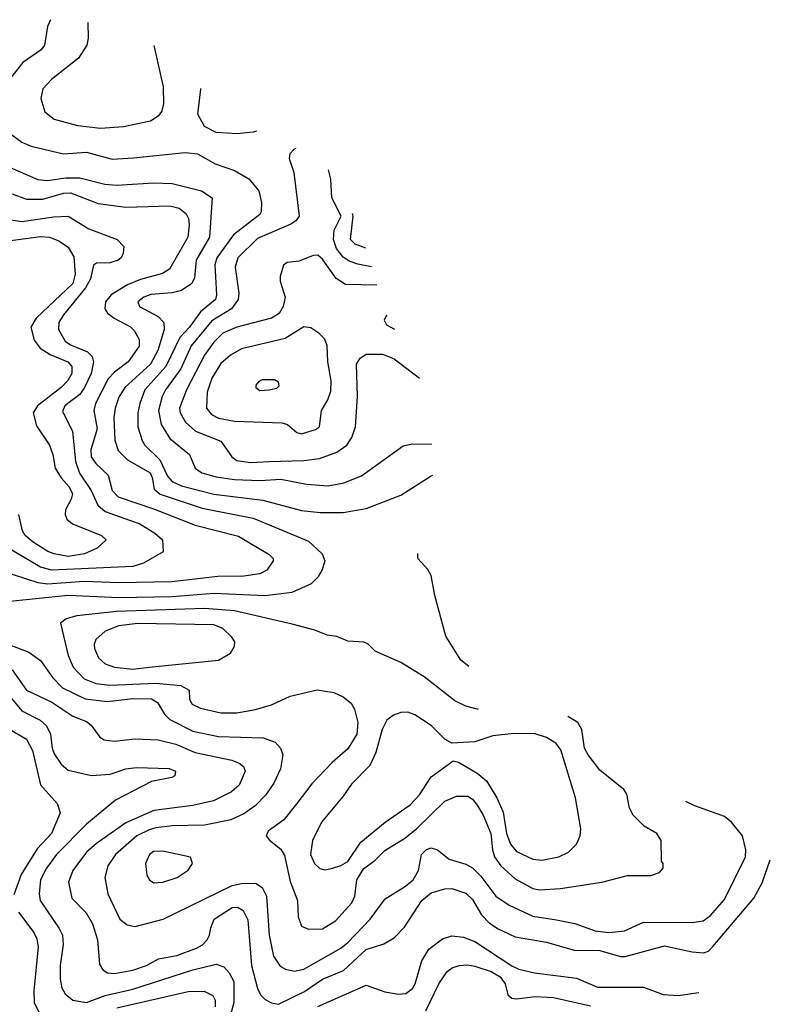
# Model space of a CAD drawing. Extents: x 997028 to 1115134, y 536408 to 618974.
# Tile 472 of 473: x 1088025 to 1091273, y 587387 to 591645. Entities that reach past the tile are written whole.
import ezdxf

# ---------------------------------------------------------------- set-up
doc = ezdxf.new("R2010")
doc.units = 0

msp = doc.modelspace()

# ---------------------------------------------------------------- linework, layer by layer
at = {"layer": '0CON10XD'}
for points in [[(1088159.1, 591645.4), (1088145.7, 591615.7), (1088132.5, 591535), (1088117.8, 591515), (1088039.2, 591460.8), (1087964.7, 591365)], [(1088320.7, 591633.3), (1088321.1, 591565), (1088315.6, 591535), (1088280.5, 591479.5), (1088162.9, 591387.1), (1088125, 591345.8), (1088116.5, 591305), (1088133.6, 591246.4), (1088175, 591215.5), (1088275, 591187.5), (1088375, 591176.2), (1088475, 591183.1), (1088591.7, 591208.3), (1088628.3, 591231.7), (1088641.1, 591248.9), (1088648.9, 591281.1), (1088647.3, 591355), (1088608.3, 591528.3), (1088607.6, 591533.5)], [(1089050.2, 591162.6), (1089035, 591159.2), (1088965, 591152.1), (1088875, 591157.1), (1088825, 591184), (1088796.2, 591236.2), (1088809.1, 591345), (1088809, 591347.8)], [(1087985, 591151.9), (1088035, 591115.4), (1088075, 591098.5), (1088215, 591065.3), (1088315, 591071.9), (1088425, 591042.7), (1088518.1, 591048.1), (1088740.9, 591070.9), (1088795, 591065.8), (1088871.3, 591021.3), (1088955, 590993.1), (1089016.9, 590956.9), (1089060, 590905), (1089072.1, 590855), (1089070.8, 590815), (1089065, 590802.5), (1088950.6, 590715), (1088878.1, 590615), (1088870, 590585), (1088877.5, 590455), (1088872.3, 590435), (1088808.4, 590381.6), (1088759.5, 590315), (1088718.7, 590271.3), (1088657.2, 590145), (1088567, 590045), (1088545.2, 589984.8), (1088537.1, 589945), (1088536.2, 589885), (1088554.7, 589825), (1088567.5, 589805), (1088631.4, 589741.4), (1088665, 589670.6), (1088685, 589647.9), (1088725, 589629.5), (1088865, 589593.7), (1089077.6, 589567.6), (1089245, 589522.2), (1089325, 589513.4), (1089425, 589513.3), (1089525, 589530.4), (1089675, 589588.5), (1089805, 589672.1), (1089812.4, 589674.7)], [(1089220.5, 591088.9), (1089212.9, 591085), (1089194.6, 591065.4), (1089191.4, 591045), (1089211.2, 590985), (1089234.5, 590795), (1089220, 590775), (1089198.8, 590761.2), (1089055, 590698.9), (1088969.7, 590615), (1088958.1, 590575), (1088972.9, 590462.9), (1088971.3, 590435), (1088941.9, 590395), (1088857.4, 590342.6), (1088767, 590235), (1088722.3, 590135), (1088656.2, 590045), (1088641.3, 590015), (1088626.5, 589955), (1088637.2, 589895), (1088674.5, 589834.5), (1088760.6, 589765), (1088784.3, 589705), (1088814, 589685), (1088875, 589668.1), (1088955, 589657.2), (1089065, 589652), (1089155, 589657.6), (1089265.7, 589635.7), (1089360.4, 589629.6), (1089427.2, 589642.8), (1089505, 589672.3), (1089685, 589801.9), (1089725, 589810.5), (1089805, 589810), (1089807.4, 589810.3)], [(1087940.5, 591025), (1088104.1, 590954.1), (1088145, 590949.8), (1088225, 590961.1), (1088285, 590961), (1088394.1, 590934.1), (1088445, 590929.3), (1088605, 590940), (1088685, 590936.7), (1088812.5, 590905), (1088858.1, 590875), (1088847.2, 590705), (1088789, 590605), (1088781.2, 590528.8), (1088770.9, 590505), (1088725.5, 590474.5), (1088685, 590464.4), (1088593.4, 590456.6), (1088562.2, 590445), (1088536.9, 590425), (1088544.4, 590405), (1088625, 590360.9), (1088649.1, 590335), (1088650.8, 590305), (1088622.8, 590215), (1088591.6, 590155), (1088480, 590055), (1088455, 590013.1), (1088437.8, 589965), (1088432.4, 589925), (1088437.2, 589827.2), (1088451.5, 589781.5), (1088492.2, 589742.2), (1088589.3, 589685), (1088598.8, 589665), (1088607.7, 589615), (1088633.4, 589593.4), (1088815, 589532.5), (1089035, 589489), (1089275, 589389.5), (1089334.3, 589335), (1089345.8, 589305), (1089334.3, 589265.7), (1089317.5, 589235), (1089286, 589205), (1089202.2, 589167.7), (1089087.2, 589152.8), (1088865, 589162.9), (1088685, 589149.3), (1088455, 589144.5), (1088235, 589155.2), (1087955, 589126.1)], [(1089547, 590575.9), (1089488.2, 590588.2), (1089450.8, 590600.8), (1089425, 590618.6), (1089395.5, 590655.5), (1089383, 590695), (1089385.5, 590734.5), (1089416.5, 590795), (1089375.7, 590875), (1089371.4, 590955), (1089361.1, 590996.6)], [(1087992.6, 590892.6), (1088055, 590869.3), (1088125, 590869.6), (1088215, 590894.5), (1088245, 590896.9), (1088365, 590849.8), (1088485, 590835.2), (1088675, 590840), (1088715, 590829.5), (1088745.2, 590805.2), (1088755.2, 590785.2), (1088758.7, 590758.7), (1088753.1, 590705), (1088673.8, 590566.2), (1088642.8, 590547.3), (1088548.2, 590521.8), (1088491.4, 590498.6), (1088421.1, 590455), (1088396.2, 590425), (1088393.3, 590395), (1088405.9, 590375.9), (1088434.2, 590354.3), (1088505, 590316.8), (1088521.2, 590301.2), (1088542, 590262), (1088542.7, 590232.7), (1088495.3, 590165), (1088435, 590120.5), (1088407.5, 590092.5), (1088354, 589985), (1088346.5, 589955), (1088360.2, 589875), (1088333.8, 589785), (1088335, 589754.4), (1088355.2, 589725.2), (1088408.2, 589675), (1088425, 589608.6), (1088451.6, 589581.6), (1088608.7, 589528.7), (1088785, 589458.4), (1088971.7, 589411.7), (1089105, 589332.5), (1089121.4, 589315), (1089122.5, 589305), (1089094.2, 589265), (1089065, 589249.1), (1088995, 589238.2), (1088883.1, 589236.9), (1088683.3, 589213.3), (1088455, 589209.8), (1088304.8, 589214.8), (1088145, 589203.4), (1088105, 589209), (1087945, 589261.6)], [(1087950.6, 590785), (1088035, 590773.2), (1088173.3, 590793.2), (1088235, 590795.3), (1088325, 590740.4), (1088446.7, 590695), (1088476.2, 590665), (1088473.3, 590635), (1088463.8, 590615), (1088451.2, 590605), (1088415, 590593.5), (1088357.3, 590592.7), (1088345, 590583.8), (1088331.3, 590525), (1088310.2, 590485), (1088215, 590369.1), (1088194.3, 590335), (1088193.2, 590305), (1088221.8, 590255), (1088245, 590239.3), (1088319, 590209), (1088338.3, 590188.2), (1088345.3, 590165.3), (1088334.8, 590115), (1088306.2, 590053.8), (1088285, 590024.7), (1088245, 589993.5), (1088221.2, 589975), (1088211.2, 589951.2), (1088253.8, 589865), (1088266.2, 589735), (1088283.7, 589683.7), (1088335, 589609.6), (1088362.9, 589545), (1088395, 589517.9), (1088544.8, 589464.8), (1088610, 589425), (1088643.1, 589395), (1088646.2, 589343.8), (1088560.5, 589295), (1088515, 589280.6), (1088165, 589263.9), (1088115, 589277.1), (1087908.6, 589398.6)], [(1089522.4, 590656.8), (1089477.3, 590675), (1089457.2, 590695), (1089468.2, 590795), (1089464.9, 590806.7)], [(1087965, 590686.8), (1088115, 590707), (1088155, 590704.7), (1088195, 590688.2), (1088235, 590661.3), (1088259.7, 590619.7), (1088265.7, 590545), (1088255.5, 590505), (1088097.3, 590355), (1088073.5, 590315), (1088088.7, 590258.7), (1088113.8, 590225), (1088156.8, 590196.8), (1088233.5, 590165), (1088250.8, 590145), (1088250.3, 590115), (1088233.9, 590085), (1088205, 590054.7), (1088102.2, 589975), (1088083.3, 589945), (1088098.7, 589888.7), (1088154.8, 589804.8), (1088168.4, 589765), (1088178.5, 589705), (1088204.3, 589664.3), (1088239.7, 589625), (1088253.2, 589595), (1088248.8, 589571.2), (1088223.4, 589525), (1088222, 589505), (1088229.2, 589485), (1088254.4, 589464.4), (1088380, 589415), (1088400, 589395), (1088360.2, 589359.8), (1088306.2, 589335), (1088235, 589324), (1088175, 589334.3), (1088147.8, 589345), (1088083.2, 589385), (1088048.5, 589415), (1088038.2, 589435), (1088022.3, 589505)], [(1089571.1, 590496.7), (1089435, 590499.6), (1089395, 590526.2), (1089335, 590610), (1089315, 590626.9), (1089295, 590625.6), (1089235, 590601.4), (1089182.5, 590595), (1089166.2, 590583.8), (1089152.5, 590535), (1089153.1, 590515), (1089174.6, 590445), (1089165.3, 590405), (1089148.2, 590375), (1089115, 590353.9), (1088965, 590315.7), (1088905, 590288.8), (1088865, 590251.2), (1088824.8, 590195), (1088746.6, 590045), (1088716.9, 589965), (1088719.4, 589945), (1088743.3, 589905), (1088785.8, 589865.8), (1088895, 589822.7), (1088943.2, 589755), (1088965, 589738.9), (1089025, 589729.4), (1089105, 589734.8), (1089255, 589738.6), (1089322.6, 589747.4), (1089397.5, 589775), (1089441.5, 589805), (1089462.4, 589837.6), (1089477.7, 589885), (1089486.7, 590015), (1089483.1, 590155), (1089498.7, 590181.3), (1089525, 590198.8), (1089595, 590198.8), (1089645, 590179.1), (1089755.8, 590095.3)], [(1089612.3, 590366.7), (1089602.9, 590345), (1089612.5, 590325), (1089646.5, 590306.4)], [(1089245, 589853.8), (1089305, 589872.2), (1089322.5, 589885), (1089331.1, 589955), (1089358.6, 590001.4), (1089372, 590038), (1089373.2, 590083.2), (1089359.1, 590165), (1089356, 590236), (1089344.6, 590264.6), (1089320.2, 590290.2), (1089285, 590312.5), (1089255, 590317.1), (1089173.4, 590266.6), (1088985, 590221.9), (1088937.1, 590195), (1088895, 590158.9), (1088857, 590095), (1088837.1, 590035), (1088833.5, 589965), (1088855, 589937.2), (1088885, 589921.4), (1088955, 589908.4), (1089161.5, 589901.5), (1089184.1, 589894.1), (1089225, 589860), (1089245, 589853.8)], [(1089065, 590042), (1089105, 590044.2), (1089137.7, 590052.3), (1089148.3, 590061.7), (1089145, 590077.5), (1089127.3, 590087.3), (1089075, 590087.5), (1089059.5, 590080.5), (1089046.7, 590065), (1089046.7, 590055), (1089065, 590042)], [(1089969.1, 588847.6), (1089934.5, 588875), (1089869.4, 588979.4), (1089821.1, 589155), (1089805, 589241.2), (1089792.8, 589264.8), (1089791.5, 589266.8), (1089748, 589315), (1089747.8, 589335.9)], [(1090009.5, 588662.6), (1090005, 588662.9), (1089955, 588675.4), (1089908.7, 588698.7), (1089775, 588803.1), (1089674.4, 588864.4), (1089563.9, 588913.9), (1089532.5, 588945), (1089515, 588953.3), (1089445, 588956.7), (1089397.3, 588977.3), (1089356.4, 588983.6), (1089302.5, 589005), (1089205, 589031.4), (1088955, 589087.8), (1088825, 589098.5), (1088444.1, 589085.9), (1088273.3, 589066.7), (1088226, 589054), (1088201.4, 589035), (1088235.8, 588895), (1088256.5, 588845), (1088304.5, 588794.5), (1088355.3, 588774.7), (1088415, 588766.7), (1088615, 588775.9), (1088723.3, 588765), (1088758, 588745), (1088760, 588705), (1088772, 588685), (1088807.4, 588667.4), (1088895, 588647.3), (1088965, 588647.2), (1089045, 588661.8), (1089115, 588682.5), (1089195, 588720), (1089312.7, 588747.3), (1089385, 588735.8), (1089425, 588717.1), (1089459.4, 588689.4), (1089473.7, 588663.7), (1089488.2, 588605), (1089483.6, 588555), (1089445, 588491.1), (1089377.5, 588432.5), (1089289.4, 588340.6), (1089225, 588254.4), (1089168.8, 588185), (1089100.5, 588135), (1089091.9, 588115), (1089106, 588096), (1089155, 588057.3), (1089170.8, 588030.8), (1089195, 587918), (1089227.3, 587835), (1089230.5, 587765), (1089244.3, 587725), (1089275, 587711.1), (1089335, 587713.3), (1089392.5, 587747.5), (1089462.9, 587825), (1089475.8, 587855), (1089484.7, 587925), (1089515, 587973.3), (1089561.7, 588008.2), (1089605, 588051.3), (1089691.8, 588105), (1089743.7, 588146.3), (1089865.5, 588265), (1089915, 588286.9), (1089965, 588286.8), (1089985, 588273.6), (1090005, 588248.5), (1090030.8, 588205), (1090063.7, 588125), (1090070.8, 588055), (1090080, 588025), (1090107.3, 587985), (1090169.3, 587929.3), (1090245, 587887.3), (1090275, 587882), (1090365, 587888), (1090544.5, 587914.5), (1090655, 587943.3), (1090755.8, 587944.2), (1090793, 587957), (1090810, 587975), (1090810, 587995), (1090802.5, 588005), (1090801.2, 588095), (1090782, 588125), (1090727, 588157), (1090680, 588205), (1090664, 588235), (1090652.5, 588295), (1090640, 588315), (1090535, 588400), (1090484.6, 588465), (1090469.2, 588495), (1090456.9, 588575), (1090440.8, 588605), (1090397, 588630.9)], [(1088515, 588836.3), (1088585, 588844.8), (1088885.3, 588874.7), (1088938.1, 588905), (1088954.4, 588935), (1088955.6, 588955), (1088943.5, 588975), (1088905, 589012.1), (1088865, 589028.6), (1088535, 589033.7), (1088455, 589023.9), (1088395, 589000.3), (1088354.6, 588965), (1088347.3, 588945), (1088348.7, 588925), (1088366.2, 588885), (1088395, 588858.7), (1088435, 588844.3), (1088515, 588836.3)], [(1087975, 588944.2), (1088065, 588909.1), (1088115, 588873.3), (1088168.3, 588798.3), (1088210, 588755), (1088308.3, 588708.3), (1088405, 588697), (1088515, 588709), (1088595, 588707.9), (1088621.9, 588691.9), (1088652, 588642), (1088675, 588617.9), (1088775, 588568.7), (1088885, 588544.8), (1089079.4, 588539.4), (1089130.7, 588520.7), (1089154.4, 588495), (1089163.3, 588465), (1089153.9, 588405), (1089125, 588343.1), (1089089, 588291), (1089044.8, 588245.2), (1088995, 588210.7), (1088939.2, 588185), (1088825, 588162), (1088685, 588158.9), (1088615, 588150), (1088585, 588141.9), (1088532.3, 588115), (1088439.3, 588035), (1088406.8, 587985), (1088393.1, 587935), (1088406.2, 587865), (1088459.2, 587755), (1088490.2, 587730.2), (1088525, 587723.2), (1088645.8, 587754.2), (1088945, 587900.7), (1088985, 587909.5), (1089045, 587910.8), (1089075, 587891.5), (1089093.6, 587855), (1089104.4, 587685), (1089124.1, 587595), (1089152.2, 587552.2), (1089175, 587537.9), (1089215, 587530.3), (1089255, 587537.9), (1089415, 587630), (1089445, 587653.5), (1089541.1, 587755), (1089607.4, 587842.6), (1089695, 587897.1), (1089727.5, 587925), (1089750.7, 587965), (1089763.2, 588035), (1089785, 588056.6), (1089805, 588063.3), (1089832.9, 588055), (1089884.2, 588015), (1089955, 587993.3), (1089985, 587976.7), (1090021, 587941), (1090085, 587854.6), (1090143.5, 587815), (1090245, 587767.4), (1090347.7, 587752.3), (1090426.7, 587736.7), (1090515, 587704.3), (1090575, 587697.7), (1090642, 587705), (1090725, 587742.3), (1090935, 587740.3), (1090983, 587747), (1091015, 587770.8), (1091075, 587840.5), (1091165.9, 588025), (1091167.2, 588055), (1091152.1, 588115), (1091105, 588174.5), (1091075, 588198.2), (1090946, 588245), (1090908, 588263.1)], [(1087993.1, 588833.1), (1088055, 588745.9), (1088165, 588693.9), (1088255, 588633.4), (1088315, 588610.4), (1088335, 588594.5), (1088372.4, 588542.4), (1088390.7, 588530.7), (1088434.7, 588524.7), (1088525, 588534.7), (1088625, 588531), (1088701.5, 588511.5), (1088785.2, 588475.2), (1088943, 588443), (1088975, 588430), (1088993.3, 588415), (1089000.9, 588395), (1088974.5, 588335), (1088941.9, 588305), (1088863.9, 588266.1), (1088775, 588246.2), (1088605.5, 588224.5), (1088485, 588170.9), (1088357.7, 588082.3), (1088314.1, 588045), (1088254.6, 587965), (1088236.8, 587915), (1088250.4, 587845), (1088312.8, 587782.8), (1088340.3, 587735), (1088361.8, 587665), (1088370.8, 587560.8), (1088385, 587535.6), (1088405, 587522.5), (1088435, 587520), (1088515, 587533.8), (1088574.4, 587555), (1088626.5, 587583.5), (1088705, 587597.5), (1088790.5, 587629.5), (1088815.9, 587644.1), (1088836.2, 587665), (1088847.3, 587685), (1088852, 587718), (1088867.3, 587755), (1088945, 587804.7), (1088967.4, 587807.4), (1088992.2, 587792.2), (1089012.2, 587752.2), (1089028.9, 587555), (1089054.1, 587455), (1089067.9, 587427.9), (1089087.1, 587407.1), (1089115, 587392.5), (1089145, 587387.1), (1089258, 587442), (1089335, 587495.2), (1089426.9, 587533.1), (1089525, 587623.7), (1089601.4, 587648.6), (1089646, 587674), (1089689.7, 587720.3), (1089765.3, 587835), (1089805, 587868.1), (1089865, 587886.5), (1089895, 587887.1), (1089955, 587866.7), (1089985, 587839.5), (1090024.1, 587774.1), (1090058.2, 587738.2), (1090095, 587712.7), (1090169.1, 587679.1), (1090305, 587654.7), (1090425, 587621.2), (1090535, 587618.9), (1090625, 587593.1), (1090645, 587593.1), (1090815, 587639.4), (1090935, 587612.9), (1090985, 587608.8), (1091005, 587617.1), (1091024, 587636), (1091201.6, 587845), (1091237.5, 587912.5), (1091273.1, 588011.3)], [(1087955, 588750.7), (1088035, 588655.8), (1088113.6, 588615), (1088141.1, 588591.1), (1088159.1, 588555), (1088165.9, 588495), (1088175, 588469.4), (1088205.2, 588425.2), (1088235, 588399.2), (1088336.2, 588376.2), (1088417.4, 588382.6), (1088485, 588404.4), (1088531.3, 588411.3), (1088672.8, 588407.2), (1088700, 588395), (1088696, 588375), (1088683, 588367), (1088595, 588350), (1088440.5, 588269.5), (1088314.1, 588165.9), (1088185.1, 588034.9), (1088140.8, 587975), (1088115.8, 587925), (1088109.7, 587865), (1088113.6, 587835), (1088196.2, 587715), (1088210.4, 587685), (1088213.3, 587645), (1088200.6, 587555), (1088200.3, 587495), (1088208.2, 587458.2), (1088221.7, 587431.7), (1088254.7, 587404.7), (1088315, 587394.8), (1088395.7, 587424.3), (1088515, 587452.5), (1088775, 587536), (1088875, 587560.6), (1088908, 587548), (1088932.4, 587522.4), (1088951.2, 587485), (1088952.3, 587395), (1088918.9, 587271.1)], [(1089345, 587968.2), (1089375, 587973.9), (1089415, 587986.8), (1089445, 588004.7), (1089501.5, 588088.5), (1089606, 588174), (1089715, 588249.3), (1089755, 588292.9), (1089805, 588371.1), (1089900.7, 588439.3), (1089923.6, 588433.6), (1090005, 588386.9), (1090045, 588353.8), (1090089.3, 588279.3), (1090117.1, 588217.1), (1090132.3, 588125), (1090149.2, 588079.2), (1090175, 588048.2), (1090245, 588014), (1090285, 588009.3), (1090358.8, 588025), (1090400, 588045), (1090435, 588078.8), (1090450, 588115), (1090452.9, 588145), (1090430.9, 588279.1), (1090366.9, 588486.9), (1090345, 588515.4), (1090305, 588540.7), (1090255, 588556.6), (1090165, 588558.2), (1090072.6, 588547.4), (1089995, 588521.4), (1089895, 588516.2), (1089865, 588534), (1089805, 588592.2), (1089735, 588638.5), (1089705, 588650), (1089675, 588649.4), (1089642.1, 588637.9), (1089614.3, 588615.7), (1089594.1, 588575.9), (1089567, 588475), (1089540, 588420), (1089461.1, 588338.9), (1089425, 588286.7), (1089331.8, 588175), (1089291.8, 588095), (1089283.8, 588035), (1089301.2, 587995), (1089323.4, 587973.4), (1089345, 587968.2)], [(1087948.9, 588595), (1088055, 588533.2), (1088080.8, 588485), (1088115.3, 588335.3), (1088187.5, 588255), (1088200, 588215), (1088163.5, 588125), (1088101.5, 588058.5), (1088031.9, 587948.1), (1088000.4, 587859.6)], [(1088605, 587911.4), (1088645, 587914.4), (1088706.7, 587935), (1088755, 587966.7), (1088773.8, 587995), (1088765, 588023.3), (1088645, 588048.5), (1088605, 588046.8), (1088586.7, 588035), (1088569.6, 587995), (1088575.6, 587945), (1088587.5, 587925), (1088605, 587911.4)], [(1088019.6, 587785), (1088086.6, 587696.6), (1088099.4, 587669.4), (1088105.7, 587635), (1088086.9, 587445), (1088088.2, 587395), (1088115, 587337.5)], [(1089315, 587377.3), (1089525, 587470), (1089605, 587441.2), (1089665, 587430.7), (1089696.7, 587433.3), (1089725.5, 587454.5), (1089736.6, 587475), (1089765.8, 587575), (1089795.2, 587624.8), (1089855, 587669.5), (1089895, 587682.5), (1089945, 587676.9), (1089995, 587657.8), (1090155, 587552.6), (1090185, 587538.8), (1090253.2, 587523.2), (1090435, 587500), (1090525, 587461.3), (1090725, 587461.1), (1090809.4, 587429.4), (1090875, 587424.6), (1090964.1, 587438.3)], [(1089782, 587358), (1089838.4, 587475), (1089875, 587528.8), (1089896.3, 587543.7), (1089926.3, 587553.7), (1089962.6, 587557.4), (1089995, 587551.6), (1090065, 587528.9), (1090104.3, 587505), (1090126.1, 587475), (1090138, 587428), (1090155, 587413.5), (1090175, 587410.4), (1090255, 587420), (1090335, 587416.1), (1090495, 587380.6)], [(1088445, 587370.7), (1088755, 587442.6), (1088824, 587444), (1088861.1, 587425), (1088871.1, 587405), (1088871.8, 587375)]]:
    msp.add_lwpolyline(points, dxfattribs=at)

doc.saveas('drawing.dxf')
